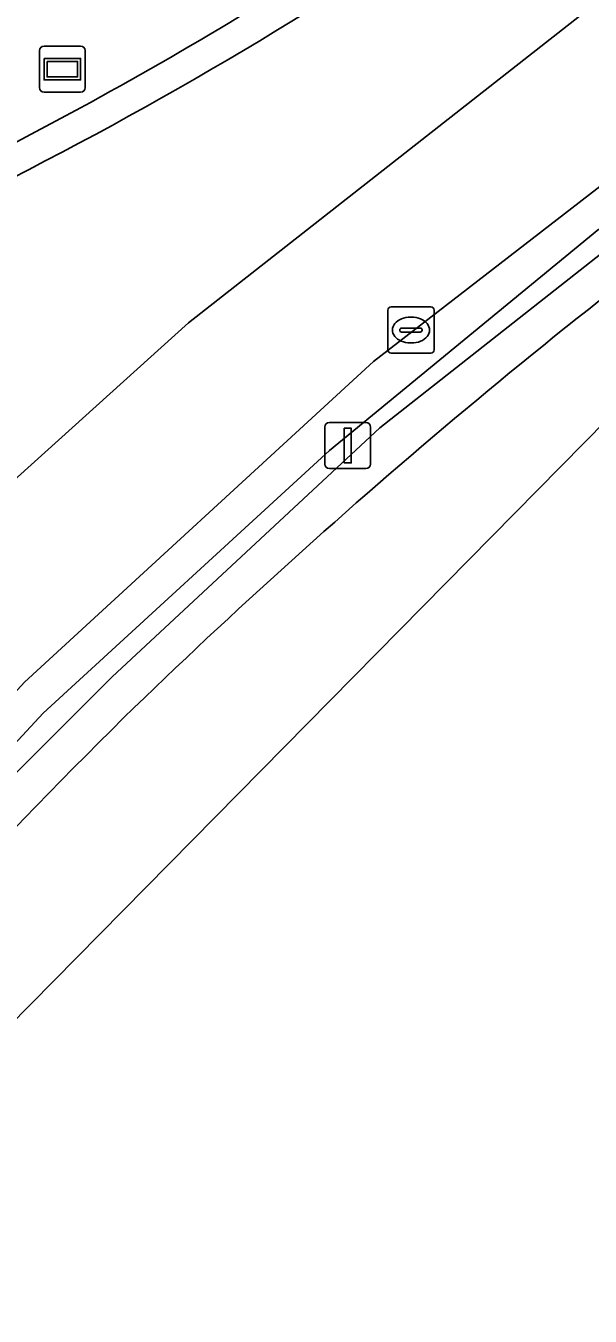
# Model space of a CAD drawing. Extents: x 158352 to 159489, y 383828 to 384603.
# Drawn here: x 159306.89 to 159319.09, y 384203.03 to 384230.93 of the extents above; entities that cross this region are included whole.
import ezdxf

# ---------------------------------------------------------------- set-up
doc = ezdxf.new("R2010")
doc.units = 0
for name, color, linetype in [('IMGEO_Berm_gesloten', 7, 'Continuous'), ('IMGEO_Berm_open', 7, 'Continuous'), ('IMGEO_Kolk', 7, 'Continuous'), ('IMGEO_Lichtmast', 7, 'Continuous'), ('IMGEO_Rijbaan_regionaal_gesloten', 7, 'Continuous'), ('IMGEO_Verkeerseiland_open', 7, 'Continuous'), ('IMGEO_Wegwijzer', 7, 'Continuous')]:
    doc.layers.add(name, color=color, linetype=linetype)

msp = doc.modelspace()

# ---------------------------------------------------------------- linework, layer by layer
at = {"layer": 'IMGEO_Berm_gesloten'}
for points in [[(159346.924, 384243.621), (159357.503, 384249.677), (159358.068, 384250), (159361.815, 384252.145), (159366.99, 384255.093), (159365.733, 384254.767), (159364.988, 384254.374), (159361.847, 384252.72), (159356.507, 384249.78), (159345.167, 384243.416), (159338.094, 384239.146), (159328.139, 384232.642), (159323.64, 384229.405), (159314.545, 384222.238), (159308.76, 384216.853), (159304.576, 384212.688), (159300.426, 384208.104), (159296.696, 384203.422), (159293.53, 384199.14)], [(159323.358, 384230.596), (159314.404, 384223.673), (159306.861, 384216.739), (159299.797, 384209.009), (159294.861, 384202.847), (159293.79, 384201.177), (159292.879, 384199.415), (159298.023, 384205.814), (159300.794, 384209.087), (159307.268, 384216.07), (159313.454, 384221.749), (159319.276, 384226.533)]]:
    msp.add_lwpolyline(points, dxfattribs=at)
for centre, radius, start, end in [((159401.718, 384120.662), 132.962, 125.62807, 134.20947), ((159398.397, 384125.522), 127.166, 134.66406, 140.1716)]:
    msp.add_arc(centre, radius, start, end, dxfattribs=at)
at = {"layer": 'IMGEO_Berm_open'}
for points in [[(159291.88, 384217.342), (159296.23, 384221.492), (159301.016, 384225.153), (159304.437, 384227.217), (159308.073, 384229.155)], [(159293.53, 384199.14), (159296.696, 384203.422), (159300.426, 384208.104), (159304.576, 384212.688), (159308.76, 384216.853), (159314.545, 384222.238), (159323.64, 384229.405)], [(159319.276, 384226.533), (159313.454, 384221.749), (159307.268, 384216.07), (159300.794, 384209.087), (159298.023, 384205.814), (159292.879, 384199.415), (159290.842, 384196.371), (159283.856, 384185.315)]]:
    msp.add_lwpolyline(points, dxfattribs=at)
msp.add_arc((159264.275, 384309.393), 91.413, 298.62816, 303.59692, dxfattribs=at)
at = {"layer": 'IMGEO_Kolk'}
for p, q in [((159314.714, 384223.927), (159314.714, 384224.779)), ((159314.789, 384224.853), (159315.641, 384224.853)), ((159315.715, 384224.779), (159315.715, 384223.927)), ((159315.202, 384224.633), (159315.227, 384224.633)), ((159314.973, 384224.347), (159314.973, 384224.359)), ((159315.411, 384224.31), (159315.013, 384224.31)), ((159315.016, 384224.396), (159315.414, 384224.396)), ((159315.457, 384224.359), (159315.457, 384224.347)), ((159315.641, 384223.853), (159314.789, 384223.853)), ((159315.225, 384224.073), (159315.2, 384224.073))]:
    msp.add_line(p, q, dxfattribs=at)
for points in [[(159314.714, 384223.927), (159314.714, 384224.779)], [(159314.789, 384224.853), (159315.641, 384224.853)], [(159315.715, 384224.779), (159315.715, 384223.927)], [(159315.641, 384223.853), (159314.789, 384223.853)]]:
    msp.add_lwpolyline(points, dxfattribs=at)
for centre, radius, start, end in [((159314.791, 384224.777), 0.0765, 91.552, 178.448), ((159314.791, 384224.777), 0.0765, 91.552, 178.448), ((159315.639, 384224.777), 0.0765, 1.552, 88.448), ((159315.639, 384224.777), 0.0765, 1.552, 88.448), ((159315.013, 384224.356), 0.0403, 85.8775, 175.7526), ((159315.01, 384224.346), 0.0366, 178.938, 274.7102), ((159315.414, 384224.353), 0.043, 264.8664, 352.4533), ((159315.418, 384224.358), 0.0386, 1.7309, 96.639), ((159314.791, 384223.929), 0.0765, 181.552, 268.448), ((159314.791, 384223.929), 0.0765, 181.552, 268.448), ((159315.639, 384223.929), 0.0765, 271.552, 358.448), ((159315.639, 384223.929), 0.0765, 271.552, 358.448)]:
    msp.add_arc(centre, radius, start, end, dxfattribs=at)
for centre, major_axis, ratio, start_param, end_param in [((159315.201, 384224.353), (-0.387, 0.002), 0.722429, 4.712389, 7.853982), ((159315.226, 384224.353), (-0.39, 0.002), 0.717154, 1.570796, 4.712389)]:
    msp.add_ellipse(centre, major_axis=major_axis, ratio=ratio, start_param=start_param, end_param=end_param, dxfattribs=at)
at = {"layer": 'IMGEO_Lichtmast'}
for p, q in [((159313.353, 384221.456), (159313.353, 384222.256)), ((159313.353, 384222.256), (159313.353, 384221.456)), ((159313.453, 384222.356), (159314.243, 384222.356)), ((159314.243, 384222.356), (159313.453, 384222.356)), ((159314.343, 384222.256), (159314.343, 384221.456)), ((159314.343, 384221.456), (159314.343, 384222.256)), ((159314.243, 384221.356), (159313.453, 384221.356)), ((159313.453, 384221.356), (159314.243, 384221.356))]:
    msp.add_line(p, q, dxfattribs=at)
msp.add_lwpolyline([(159313.773, 384222.231), (159313.923, 384222.231), (159313.923, 384221.481), (159313.773, 384221.481), (159313.773, 384222.231)], dxfattribs=at)
for centre, start, end in [((159313.453, 384222.256), 90, 180), ((159313.453, 384222.256), 90, 180), ((159314.243, 384222.256), 0, 90), ((159314.243, 384222.256), 360, 90), ((159313.453, 384221.456), 180, 270), ((159313.453, 384221.456), 180, 270), ((159314.243, 384221.456), 270, 0), ((159314.243, 384221.456), 270, 0)]:
    msp.add_arc(centre, 0.1, start, end, dxfattribs=at)
at = {"layer": 'IMGEO_Rijbaan_regionaal_gesloten'}
for points in [[(159276.714, 384180.808), (159281.68, 384189.635), (159286.462, 384197.323), (159288.816, 384200.67), (159293.818, 384207.144), (159298.894, 384213.286), (159304.485, 384219.171), (159310.406, 384224.505), (159319.859, 384231.934), (159333.101, 384240.983), (159339.869, 384245.249), (159347.004, 384249.259), (159355.114, 384253.897), (159353.595, 384256.559), (159347.924, 384253.53), (159341.517, 384250), (159332.305, 384244.477), (159320.267, 384236.076), (159317.754, 384234.42)], [(159293.057, 384195.635), (159326.921, 384229.989), (159358.087, 384248.64), (159357.503, 384249.677), (159346.924, 384243.621)], [(159319.859, 384231.934), (159310.406, 384224.505), (159304.485, 384219.171), (159298.894, 384213.286), (159293.818, 384207.144), (159288.816, 384200.67), (159286.462, 384197.323), (159281.68, 384189.635), (159276.714, 384180.808)], [(159283.856, 384185.315), (159290.842, 384196.371), (159292.879, 384199.415), (159293.79, 384201.177), (159294.861, 384202.847), (159299.797, 384209.009), (159306.861, 384216.739), (159314.404, 384223.673), (159323.358, 384230.596)]]:
    msp.add_lwpolyline(points, dxfattribs=at)
for centre, radius, start, end in [((159266.42, 384306.302), 88.33, 297.04646, 305.53213), ((159401.718, 384120.662), 132.962, 125.62807, 134.20947), ((159398.397, 384125.522), 127.166, 134.66406, 140.1716)]:
    msp.add_arc(centre, radius, start, end, dxfattribs=at)
at = {"layer": 'IMGEO_Verkeerseiland_open'}
msp.add_lwpolyline([(159308.073, 384229.155), (159304.437, 384227.217), (159301.016, 384225.153), (159296.23, 384221.492), (159291.88, 384217.342)], dxfattribs=at)
for centre, radius, start, end in [((159266.42, 384306.302), 88.33, 297.04646, 305.53213), ((159264.275, 384309.393), 91.413, 298.62816, 303.59692)]:
    msp.add_arc(centre, radius, start, end, dxfattribs=at)
at = {"layer": 'IMGEO_Wegwijzer'}
for p, q in [((159307.185, 384229.593), (159307.185, 384230.393)), ((159307.185, 384230.393), (159307.185, 384229.593)), ((159307.285, 384230.493), (159308.075, 384230.493)), ((159308.075, 384230.493), (159307.285, 384230.493)), ((159308.175, 384230.393), (159308.175, 384229.593)), ((159308.175, 384229.593), (159308.175, 384230.393)), ((159308.075, 384229.493), (159307.285, 384229.493)), ((159307.285, 384229.493), (159308.075, 384229.493))]:
    msp.add_line(p, q, dxfattribs=at)
for points in [[(159307.286, 384230.225), (159308.074, 384230.225), (159308.074, 384229.761), (159307.286, 384229.761), (159307.286, 384230.225)], [(159307.351, 384230.16), (159307.351, 384229.826), (159308.009, 384229.826), (159308.009, 384230.16), (159307.351, 384230.16)]]:
    msp.add_lwpolyline(points, dxfattribs=at)
for centre, start, end in [((159307.285, 384230.393), 90, 180), ((159307.285, 384230.393), 90, 180), ((159308.075, 384230.393), 0, 90), ((159308.075, 384230.393), 360, 90), ((159307.285, 384229.593), 180, 270), ((159307.285, 384229.593), 180, 270), ((159308.075, 384229.593), 270, 0), ((159308.075, 384229.593), 270, 0)]:
    msp.add_arc(centre, 0.1, start, end, dxfattribs=at)

doc.saveas('drawing.dxf')
